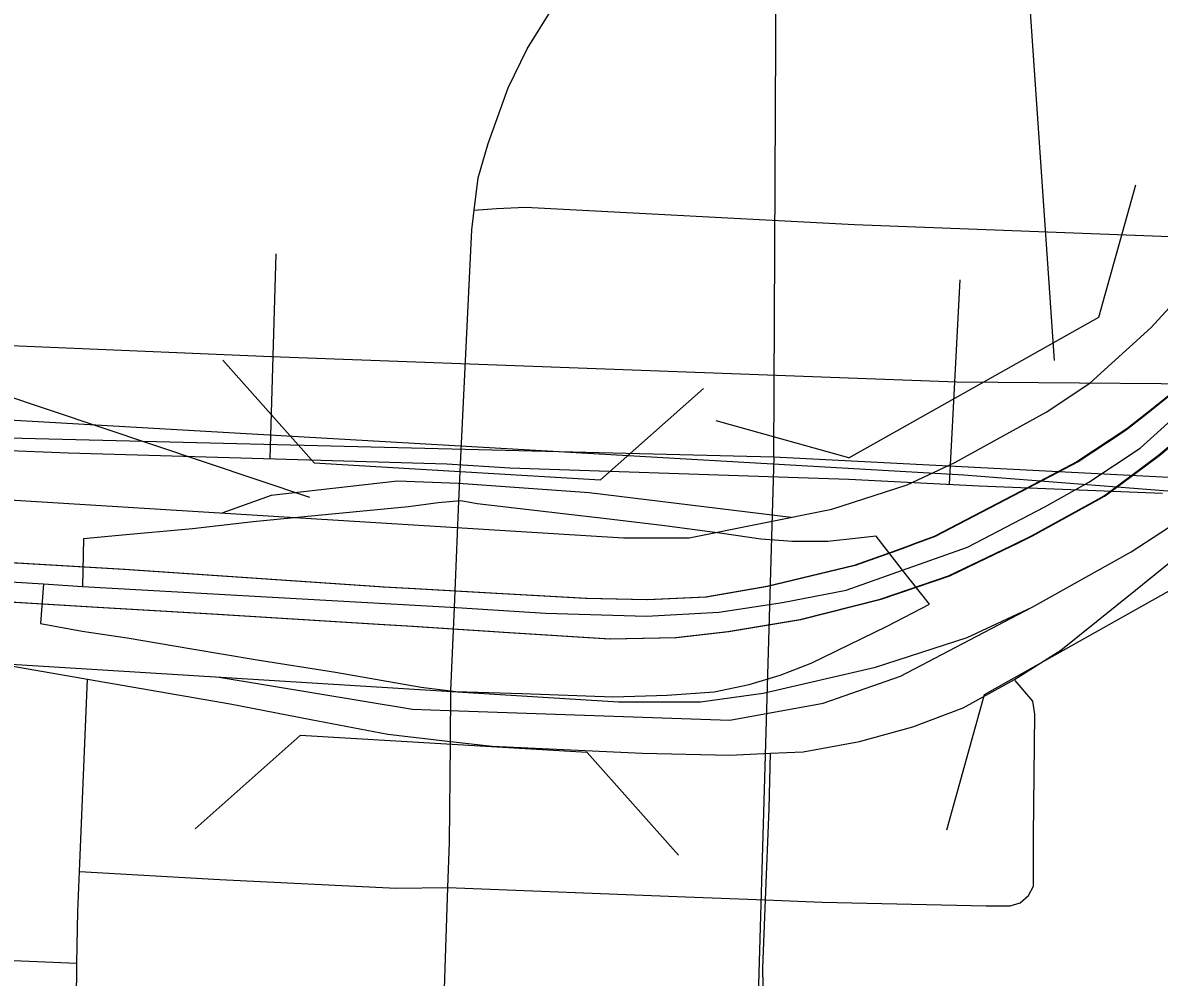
# Model space of a CAD drawing. Extents: x -132.8 to -73.3, y -60 to -26.
# Drawn here: x -124.1 to -123.6836, y -48.4282 to -48.0785 of the extents above; entities that cross this region are included whole.
import ezdxf

# ---------------------------------------------------------------- set-up
doc = ezdxf.new("R2010")
doc.units = 0
for name, color, linetype in [('tdCoCityStreetMajor', 7, 'Continuous'), ('tdCoCityStreetMinor', 7, 'Continuous'), ('tdCoDivCarto', 7, 'Continuous'), ('tdCoInt', 7, 'Continuous'), ('tdCoIntCL', 7, 'Continuous'), ('tdCoIntRamp', 7, 'Continuous'), ('tdCoIntRte', 7, 'Continuous'), ('tdCoPrimary', 7, 'Continuous'), ('tdCoRRCL', 7, 'Continuous'), ('tdCoSectLine', 7, 'Continuous'), ('tdCoStrucDivPri', 7, 'Continuous'), ('tdCoStrucPriMaintName', 7, 'Continuous')]:
    doc.layers.add(name, color=color, linetype=linetype)

msp = doc.modelspace()

# ---------------------------------------------------------------- linework, layer by layer
at = {"layer": 'tdCoCityStreetMajor'}
for points in [[(-123.94325, -48.34184), (-123.94307, -48.32315), (-123.94182, -48.2927), (-123.94034, -48.25659), (-123.93955, -48.24021), (-123.93537, -48.15435), (-123.93454, -48.14719), (-123.93315, -48.13537), (-123.92945, -48.12279), (-123.92206, -48.10232), (-123.91515, -48.08802), (-123.90652, -48.07421), (-123.89394, -48.05941), (-123.88038, -48.04733), (-123.86336, -48.035), (-123.83131, -48.01403), (-123.75042, -47.96101), (-123.69173, -47.91835), (-123.67298, -47.90183)], [(-123.94325, -48.34184), (-123.928, -48.34361), (-123.87301, -48.34607), (-123.84095, -48.34681), (-123.826, -48.34613), (-123.81407, -48.34558), (-123.79336, -48.34188), (-123.77387, -48.33646), (-123.75538, -48.32955), (-123.73664, -48.31919), (-123.71962, -48.30834), (-123.69225, -48.2864), (-123.66141, -48.26132)], [(-123.95651, -48.76924), (-123.95406, -48.70515), (-123.95348, -48.69001), (-123.95208, -48.64283), (-123.94879, -48.53219), (-123.9463, -48.45837), (-123.94417, -48.39532), (-123.94362, -48.3788), (-123.94326, -48.34273), (-123.94325, -48.34184)]]:
    msp.add_lwpolyline(points, dxfattribs=at)
at = {"layer": 'tdCoCityStreetMinor'}
for p, q in [((-124.07917, -48.38945), (-124.07619, -48.31899)), ((-124.32773, -48.41275), (-124.08009, -48.423)), ((-124.08058, -48.45373), (-124.08009, -48.423))]:
    msp.add_line(p, q, dxfattribs=at)
for points in [[(-123.93454, -48.14719), (-123.92641, -48.14654), (-123.91581, -48.14605), (-123.79522, -48.15246), (-123.67635, -48.1569)], [(-124.32773, -48.41275), (-124.32553, -48.30859), (-124.32495, -48.30058), (-124.32397, -48.29785), (-124.32274, -48.29592), (-124.32249, -48.29553), (-124.32032, -48.2942), (-124.3166, -48.2935), (-124.28785, -48.29518), (-124.20889, -48.29823), (-124.19039, -48.29947), (-124.13466, -48.30884), (-124.07619, -48.31899)], [(-124.07619, -48.31899), (-124.02393, -48.32807), (-123.99444, -48.33374), (-123.96623, -48.33917), (-123.94325, -48.34184)], [(-123.82781, -48.39989), (-123.8071, -48.40073), (-123.74693, -48.40208), (-123.73817, -48.40208), (-123.73458, -48.40096), (-123.73144, -48.39826), (-123.72964, -48.39489), (-123.72964, -48.37626), (-123.72919, -48.3318), (-123.72987, -48.32709), (-123.73639, -48.31948)], [(-123.82781, -48.39989), (-123.82654, -48.36635), (-123.826, -48.34613)], [(-124.08009, -48.423), (-124.07979, -48.40415), (-124.07917, -48.38945)], [(-124.07917, -48.38945), (-124.02781, -48.39242), (-123.96314, -48.39557), (-123.94417, -48.39532), (-123.85717, -48.39871), (-123.82781, -48.39989)], [(-123.8271, -48.46248), (-123.82752, -48.4613), (-123.82826, -48.45168), (-123.82876, -48.4248), (-123.82781, -48.39989)]]:
    msp.add_lwpolyline(points, dxfattribs=at)
at = {"layer": 'tdCoDivCarto'}
for p, q in [((-123.67437, -48.21081), (-123.68778, -48.22152)), ((-123.68778, -48.22152), (-123.69508, -48.22734)), ((-123.69508, -48.22734), (-123.69751, -48.22895)), ((-123.69751, -48.22895), (-123.71333, -48.23942)), ((-123.71333, -48.23942), (-123.73404, -48.25026)), ((-123.70241, -48.25109), (-123.68341, -48.23695)), ((-123.73404, -48.25026), (-123.76561, -48.26679)), ((-123.70557, -48.25307), (-123.70363, -48.252)), ((-123.70363, -48.252), (-123.70241, -48.25109)), ((-123.73002, -48.26655), (-123.70557, -48.25307)), ((-123.77301, -48.26947), (-123.77523, -48.27027)), ((-123.76561, -48.26679), (-123.77301, -48.26947)), ((-123.73748, -48.27013), (-123.73592, -48.26938)), ((-123.73592, -48.26938), (-123.73002, -48.26655)), ((-124.09156, -48.27715), (-124.15796, -48.2732)), ((-123.78438, -48.27357), (-123.79496, -48.2774)), ((-123.77987, -48.27195), (-123.78438, -48.27357)), ((-123.77523, -48.27027), (-123.77987, -48.27195)), ((-123.77523, -48.27027), (-123.77987, -48.27195)), ((-123.77523, -48.27027), (-123.77523, -48.27027)), ((-123.76035, -48.2811), (-123.73748, -48.27013)), ((-124.06253, -48.27888), (-124.09156, -48.27715)), ((-123.79496, -48.2774), (-123.82702, -48.28504)), ((-123.96916, -48.28518), (-124.06253, -48.27888)), ((-123.7855, -48.28973), (-123.76035, -48.2811)), ((-123.96758, -48.28529), (-123.96916, -48.28518)), ((-123.95603, -48.28594), (-123.96758, -48.28529)), ((-123.92622, -48.28762), (-123.95603, -48.28594)), ((-123.92622, -48.28762), (-123.95603, -48.28594)), ((-123.82702, -48.28504), (-123.84946, -48.28899)), ((-124.17026, -48.28667), (-124.09242, -48.29145)), ((-124.17026, -48.28667), (-124.09242, -48.29145)), ((-123.92176, -48.28788), (-123.92622, -48.28762)), ((-123.89335, -48.28948), (-123.92176, -48.28788)), ((-123.87091, -48.28997), (-123.89335, -48.28948)), ((-123.84946, -48.28899), (-123.87091, -48.28997)), ((-123.81485, -48.29713), (-123.7855, -48.28973)), ((-124.09242, -48.29145), (-124.07231, -48.29269)), ((-124.07231, -48.29269), (-124.02841, -48.29515)), ((-124.02841, -48.29515), (-123.9694, -48.29886)), ((-123.84124, -48.30156), (-123.81485, -48.29713)), ((-123.9694, -48.29886), (-123.95686, -48.29965)), ((-123.95686, -48.29965), (-123.9421, -48.30058)), ((-123.9421, -48.30058), (-123.92706, -48.30155)), ((-123.92706, -48.30155), (-123.92354, -48.30177)), ((-123.92354, -48.30177), (-123.88464, -48.30428)), ((-123.86047, -48.30378), (-123.84124, -48.30156)), ((-123.88464, -48.30428), (-123.86047, -48.30378))]:
    msp.add_line(p, q, dxfattribs=at)
for points in [[(-123.64736, -48.18244), (-123.66006, -48.19676), (-123.67437, -48.21081), (-123.68778, -48.22152), (-123.69508, -48.22734), (-123.69751, -48.22895)], [(-123.64736, -48.18244), (-123.66006, -48.19676), (-123.67437, -48.21081), (-123.68778, -48.22152), (-123.69508, -48.22734), (-123.69751, -48.22895)], [(-123.64736, -48.18244), (-123.66006, -48.19676), (-123.67437, -48.21081), (-123.68778, -48.22152), (-123.69508, -48.22734), (-123.69751, -48.22895)], [(-123.69751, -48.22895), (-123.71333, -48.23942), (-123.73404, -48.25026), (-123.76561, -48.26679), (-123.77301, -48.26947), (-123.77523, -48.27027)], [(-123.69751, -48.22895), (-123.71333, -48.23942), (-123.73404, -48.25026), (-123.76561, -48.26679), (-123.77301, -48.26947), (-123.77523, -48.27027)], [(-123.69751, -48.22895), (-123.71333, -48.23942), (-123.73404, -48.25026), (-123.76561, -48.26679), (-123.77301, -48.26947), (-123.77523, -48.27027)], [(-123.70557, -48.25307), (-123.70363, -48.252), (-123.70241, -48.25109), (-123.68341, -48.23695), (-123.67572, -48.23044)], [(-123.70557, -48.25307), (-123.70363, -48.252), (-123.70241, -48.25109), (-123.68341, -48.23695), (-123.67572, -48.23044)], [(-123.70557, -48.25307), (-123.70363, -48.252), (-123.70241, -48.25109), (-123.68341, -48.23695), (-123.67572, -48.23044)], [(-123.73748, -48.27013), (-123.73592, -48.26938), (-123.73002, -48.26655), (-123.70557, -48.25307)], [(-123.73748, -48.27013), (-123.73592, -48.26938), (-123.73002, -48.26655), (-123.70557, -48.25307)], [(-123.73748, -48.27013), (-123.73592, -48.26938), (-123.73002, -48.26655), (-123.70557, -48.25307)], [(-124.09156, -48.27715), (-124.15796, -48.2732), (-124.2193, -48.26917)], [(-124.09156, -48.27715), (-124.15796, -48.2732), (-124.2193, -48.26917)], [(-124.09156, -48.27715), (-124.15796, -48.2732), (-124.2193, -48.26917)], [(-123.92706, -48.30155), (-123.92354, -48.30177), (-123.88464, -48.30428), (-123.86047, -48.30378), (-123.84124, -48.30156), (-123.81485, -48.29713), (-123.7855, -48.28973), (-123.76035, -48.2811), (-123.73748, -48.27013)], [(-123.92706, -48.30155), (-123.92354, -48.30177), (-123.88464, -48.30428), (-123.86047, -48.30378), (-123.84124, -48.30156), (-123.81485, -48.29713), (-123.7855, -48.28973), (-123.76035, -48.2811), (-123.73748, -48.27013)], [(-123.92706, -48.30155), (-123.92354, -48.30177), (-123.88464, -48.30428), (-123.86047, -48.30378), (-123.84124, -48.30156), (-123.81485, -48.29713), (-123.7855, -48.28973), (-123.76035, -48.2811), (-123.73748, -48.27013)], [(-123.77987, -48.27195), (-123.79496, -48.2774), (-123.82702, -48.28504), (-123.84946, -48.28899), (-123.87091, -48.28997), (-123.89335, -48.28948), (-123.92176, -48.28788), (-123.92622, -48.28762)], [(-123.77987, -48.27195), (-123.79496, -48.2774), (-123.82702, -48.28504), (-123.84946, -48.28899), (-123.87091, -48.28997), (-123.89335, -48.28948), (-123.92176, -48.28788), (-123.92622, -48.28762)], [(-123.77987, -48.27195), (-123.79496, -48.2774), (-123.82702, -48.28504), (-123.84946, -48.28899), (-123.87091, -48.28997), (-123.89335, -48.28948), (-123.92176, -48.28788), (-123.92622, -48.28762)], [(-123.77523, -48.27027), (-123.77987, -48.27195)], [(-123.77523, -48.27027), (-123.77987, -48.27195)], [(-123.95603, -48.28594), (-123.96758, -48.28529), (-123.96916, -48.28518), (-124.06253, -48.27888), (-124.09156, -48.27715)], [(-123.95603, -48.28594), (-123.96758, -48.28529), (-123.96916, -48.28518), (-124.06253, -48.27888), (-124.09156, -48.27715)], [(-123.95603, -48.28594), (-123.96758, -48.28529), (-123.96916, -48.28518), (-124.06253, -48.27888), (-124.09156, -48.27715)], [(-123.92622, -48.28762), (-123.95603, -48.28594)], [(-123.92622, -48.28762), (-123.95603, -48.28594)], [(-124.17026, -48.28667), (-124.09242, -48.29145)], [(-124.17026, -48.28667), (-124.09242, -48.29145)], [(-124.09242, -48.29145), (-124.07231, -48.29269), (-124.02841, -48.29515), (-123.9694, -48.29886), (-123.95686, -48.29965)], [(-124.09242, -48.29145), (-124.07231, -48.29269), (-124.02841, -48.29515), (-123.9694, -48.29886), (-123.95686, -48.29965)], [(-124.09242, -48.29145), (-124.07231, -48.29269), (-124.02841, -48.29515), (-123.9694, -48.29886), (-123.95686, -48.29965)], [(-123.95686, -48.29965), (-123.9421, -48.30058), (-123.92706, -48.30155)], [(-123.95686, -48.29965), (-123.9421, -48.30058), (-123.92706, -48.30155)], [(-123.95686, -48.29965), (-123.9421, -48.30058), (-123.92706, -48.30155)]]:
    msp.add_lwpolyline(points, dxfattribs=at)
at = {"layer": 'tdCoInt'}
for points in [[(-124.98968, -48.47501), (-124.8157, -48.40227), (-124.57302, -48.29502), (-124.5148, -48.27162), (-124.45776, -48.25532), (-124.40566, -48.24596), (-124.35315, -48.24192), (-124.30802, -48.24076), (-123.87989, -48.26728), (-123.85575, -48.26728), (-123.80356, -48.25675), (-123.77596, -48.24776), (-123.75851, -48.23963), (-123.72504, -48.22114), (-123.70902, -48.2106), (-123.68648, -48.19021), (-123.65443, -48.15517)], [(-124.79166, -48.45724), (-124.5497, -48.35031), (-124.49532, -48.32845), (-124.44418, -48.31384), (-124.39803, -48.30555), (-124.35008, -48.30186), (-124.3091, -48.30081), (-123.88166, -48.32728), (-123.8517, -48.32728), (-123.82863, -48.32415), (-123.78747, -48.31461), (-123.75394, -48.30369), (-123.73016, -48.29262), (-123.6938, -48.27242), (-123.67218, -48.25818)]]:
    msp.add_lwpolyline(points, dxfattribs=at)
at = {"layer": 'tdCoIntCL'}
for points in [[(-123.77769, -48.27904), (-123.75378, -48.27063), (-123.7255, -48.25582), (-123.70942, -48.24678), (-123.6906, -48.23439), (-123.6653, -48.2115), (-123.64276, -48.18686), (-123.63141, -48.17445), (-123.59079, -48.1214), (-123.51553, -48.0231), (-123.37442, -47.83785), (-123.27274, -47.70779), (-123.25304, -47.67886), (-123.22229, -47.63369), (-123.18287, -47.56589)], [(-123.77769, -48.27904), (-123.78732, -48.26663), (-123.79392, -48.26741), (-123.80504, -48.26854), (-123.81798, -48.26863), (-123.82954, -48.26767), (-123.8437, -48.26559), (-123.86472, -48.26281), (-123.88714, -48.2602), (-123.90199, -48.25846), (-123.93353, -48.25482), (-123.9395, -48.2537), (-123.94778, -48.25438), (-123.95861, -48.2559), (-123.98797, -48.25864), (-124.01548, -48.26139), (-124.03773, -48.2639), (-124.06474, -48.2664), (-124.07775, -48.26765), (-124.07803, -48.28502)], [(-124.90051, -48.47129), (-124.80368, -48.42975), (-124.64905, -48.36142), (-124.56136, -48.32267), (-124.50506, -48.30004), (-124.45097, -48.28458), (-124.40184, -48.27575), (-124.35161, -48.27189), (-124.30856, -48.27078), (-124.22014, -48.27624), (-124.17019, -48.27933), (-124.09235, -48.28413)], [(-124.09235, -48.28413), (-124.0935, -48.29866), (-124.07825, -48.30141), (-124.06174, -48.30391), (-124.03798, -48.30791), (-124.01476, -48.31181), (-123.9854, -48.3165), (-123.95403, -48.32197), (-123.94127, -48.32349), (-123.91693, -48.32421), (-123.88364, -48.32544), (-123.86386, -48.32484), (-123.84665, -48.32371), (-123.83382, -48.321), (-123.82248, -48.31755), (-123.81113, -48.31311), (-123.78327, -48.29955), (-123.76777, -48.29148), (-123.77769, -48.27904)], [(-124.07803, -48.28502), (-123.9411, -48.29275), (-123.9084, -48.29487), (-123.87148, -48.29593), (-123.84498, -48.29452), (-123.82165, -48.29098), (-123.79826, -48.28635), (-123.77769, -48.27904)], [(-124.09235, -48.28413), (-124.07803, -48.28502)]]:
    msp.add_lwpolyline(points, dxfattribs=at)
at = {"layer": 'tdCoIntRamp'}
for points in [[(-123.94034, -48.24732), (-123.9627, -48.24646), (-124.00894, -48.2517), (-124.02707, -48.25816)], [(-123.81848, -48.25975), (-123.89241, -48.25077), (-123.94034, -48.24732)], [(-123.94375, -48.33053), (-123.84094, -48.334), (-123.80672, -48.32784), (-123.77836, -48.31797), (-123.73016, -48.29262)], [(-124.02877, -48.31817), (-123.95715, -48.33), (-123.94375, -48.33053)]]:
    msp.add_lwpolyline(points, dxfattribs=at)
at = {"layer": 'tdCoIntRte'}
for points in [[(-123.679, -48.21421), (-123.68816, -48.22152), (-123.69546, -48.22734), (-123.71371, -48.23942), (-123.73442, -48.25026), (-123.76599, -48.26679), (-123.77339, -48.26947), (-123.7756, -48.27027), (-123.78025, -48.27195), (-123.79534, -48.2774), (-123.8274, -48.28504), (-123.84984, -48.28899), (-123.87129, -48.28997), (-123.89373, -48.28948), (-123.92213, -48.28788), (-123.92659, -48.28762), (-123.95641, -48.28594), (-123.96796, -48.28529), (-123.96954, -48.28518), (-124.0629, -48.27888), (-124.09194, -48.27715), (-124.15834, -48.2732)], [(-123.679, -48.21421), (-123.68816, -48.22152), (-123.69546, -48.22734), (-123.71371, -48.23942), (-123.73442, -48.25026), (-123.76599, -48.26679), (-123.77339, -48.26947), (-123.7756, -48.27027), (-123.78025, -48.27195), (-123.79534, -48.2774), (-123.8274, -48.28504), (-123.84984, -48.28899), (-123.87129, -48.28997), (-123.89373, -48.28948), (-123.92213, -48.28788), (-123.92659, -48.28762), (-123.95641, -48.28594), (-123.96796, -48.28529), (-123.96954, -48.28518), (-124.0629, -48.27888), (-124.09194, -48.27715), (-124.15834, -48.2732)], [(-124.17064, -48.28667), (-124.0928, -48.29145), (-124.07269, -48.29269), (-124.02879, -48.29515), (-123.96978, -48.29886), (-123.95724, -48.29965), (-123.94248, -48.30058), (-123.92744, -48.30155), (-123.92392, -48.30177), (-123.88502, -48.30428), (-123.86085, -48.30378), (-123.84162, -48.30156), (-123.81523, -48.29713), (-123.78588, -48.28973), (-123.76073, -48.2811), (-123.73786, -48.27013), (-123.7363, -48.26938), (-123.7304, -48.26655), (-123.70595, -48.25307), (-123.70401, -48.252), (-123.70278, -48.25109), (-123.68379, -48.23695), (-123.6761, -48.23044)], [(-124.17064, -48.28667), (-124.0928, -48.29145), (-124.07269, -48.29269), (-124.02879, -48.29515), (-123.96978, -48.29886), (-123.95724, -48.29965), (-123.94248, -48.30058), (-123.92744, -48.30155), (-123.92392, -48.30177), (-123.88502, -48.30428), (-123.86085, -48.30378), (-123.84162, -48.30156), (-123.81523, -48.29713), (-123.78588, -48.28973), (-123.76073, -48.2811), (-123.73786, -48.27013), (-123.7363, -48.26938), (-123.7304, -48.26655), (-123.70595, -48.25307), (-123.70401, -48.252), (-123.70278, -48.25109), (-123.68379, -48.23695), (-123.6761, -48.23044)]]:
    msp.add_lwpolyline(points, dxfattribs=at)
at = {"layer": 'tdCoPrimary'}
for p, q in [((-123.77523, -48.27027), (-123.77987, -48.27195)), ((-123.77523, -48.27027), (-123.77987, -48.27195)), ((-123.92622, -48.28762), (-123.95603, -48.28594)), ((-123.92622, -48.28762), (-123.95603, -48.28594)), ((-124.17026, -48.28667), (-124.09242, -48.29145)), ((-124.17026, -48.28667), (-124.09242, -48.29145))]:
    msp.add_line(p, q, dxfattribs=at)
for points in [[(-123.64736, -48.18244), (-123.66006, -48.19676), (-123.67437, -48.21081), (-123.68778, -48.22152), (-123.69508, -48.22734), (-123.69751, -48.22895)], [(-123.64736, -48.18244), (-123.66006, -48.19676), (-123.67437, -48.21081), (-123.68778, -48.22152), (-123.69508, -48.22734), (-123.69751, -48.22895)], [(-123.67437, -48.21081), (-123.68778, -48.22152), (-123.69508, -48.22734), (-123.69751, -48.22895), (-123.71333, -48.23942), (-123.73404, -48.25026), (-123.76561, -48.26679), (-123.77301, -48.26947), (-123.77523, -48.27027), (-123.77987, -48.27195), (-123.78438, -48.27357), (-123.79496, -48.2774), (-123.82702, -48.28504), (-123.84946, -48.28899), (-123.87091, -48.28997), (-123.89335, -48.28948), (-123.92176, -48.28788), (-123.92622, -48.28762), (-123.95603, -48.28594), (-123.96758, -48.28529), (-123.96916, -48.28518), (-124.06253, -48.27888), (-124.09156, -48.27715), (-124.15796, -48.2732)], [(-123.69751, -48.22895), (-123.71333, -48.23942), (-123.73404, -48.25026), (-123.76561, -48.26679), (-123.77301, -48.26947), (-123.77523, -48.27027)], [(-123.69751, -48.22895), (-123.71333, -48.23942), (-123.73404, -48.25026), (-123.76561, -48.26679), (-123.77301, -48.26947), (-123.77523, -48.27027)], [(-123.70557, -48.25307), (-123.70363, -48.252), (-123.70241, -48.25109), (-123.68341, -48.23695), (-123.67572, -48.23044)], [(-123.70557, -48.25307), (-123.70363, -48.252), (-123.70241, -48.25109), (-123.68341, -48.23695), (-123.67572, -48.23044)], [(-124.17026, -48.28667), (-124.09242, -48.29145), (-124.07231, -48.29269), (-124.02841, -48.29515), (-123.9694, -48.29886), (-123.95686, -48.29965), (-123.9421, -48.30058), (-123.92706, -48.30155), (-123.92354, -48.30177), (-123.88464, -48.30428), (-123.86047, -48.30378), (-123.84124, -48.30156), (-123.81485, -48.29713), (-123.7855, -48.28973), (-123.76035, -48.2811), (-123.73748, -48.27013), (-123.73592, -48.26938), (-123.73002, -48.26655), (-123.70557, -48.25307), (-123.70363, -48.252), (-123.70241, -48.25109), (-123.68341, -48.23695)], [(-123.73748, -48.27013), (-123.73592, -48.26938), (-123.73002, -48.26655), (-123.70557, -48.25307)], [(-123.73748, -48.27013), (-123.73592, -48.26938), (-123.73002, -48.26655), (-123.70557, -48.25307)], [(-124.09156, -48.27715), (-124.15796, -48.2732), (-124.2193, -48.26917)], [(-124.09156, -48.27715), (-124.15796, -48.2732), (-124.2193, -48.26917)], [(-123.92706, -48.30155), (-123.92354, -48.30177), (-123.88464, -48.30428), (-123.86047, -48.30378), (-123.84124, -48.30156), (-123.81485, -48.29713), (-123.7855, -48.28973), (-123.76035, -48.2811), (-123.73748, -48.27013)], [(-123.92706, -48.30155), (-123.92354, -48.30177), (-123.88464, -48.30428), (-123.86047, -48.30378), (-123.84124, -48.30156), (-123.81485, -48.29713), (-123.7855, -48.28973), (-123.76035, -48.2811), (-123.73748, -48.27013)], [(-123.77987, -48.27195), (-123.79496, -48.2774), (-123.82702, -48.28504), (-123.84946, -48.28899), (-123.87091, -48.28997), (-123.89335, -48.28948), (-123.92176, -48.28788), (-123.92622, -48.28762)], [(-123.77987, -48.27195), (-123.79496, -48.2774), (-123.82702, -48.28504), (-123.84946, -48.28899), (-123.87091, -48.28997), (-123.89335, -48.28948), (-123.92176, -48.28788), (-123.92622, -48.28762)], [(-123.95603, -48.28594), (-123.96758, -48.28529), (-123.96916, -48.28518), (-124.06253, -48.27888), (-124.09156, -48.27715)], [(-123.95603, -48.28594), (-123.96758, -48.28529), (-123.96916, -48.28518), (-124.06253, -48.27888), (-124.09156, -48.27715)], [(-124.09242, -48.29145), (-124.07231, -48.29269), (-124.02841, -48.29515), (-123.9694, -48.29886), (-123.95686, -48.29965)], [(-124.09242, -48.29145), (-124.07231, -48.29269), (-124.02841, -48.29515), (-123.9694, -48.29886), (-123.95686, -48.29965)], [(-123.95686, -48.29965), (-123.9421, -48.30058), (-123.92706, -48.30155)], [(-123.95686, -48.29965), (-123.9421, -48.30058), (-123.92706, -48.30155)]]:
    msp.add_lwpolyline(points, dxfattribs=at)
at = {"layer": 'tdCoRRCL'}
for p, q in [((-124.00727, -48.1632), (-124.00941, -48.23817)), ((-123.75661, -48.17268), (-123.76053, -48.24758)), ((-123.75515, -48.24433), (-124.2563, -48.21541)), ((-123.6638, -48.25146), (-123.75515, -48.24433))]:
    msp.add_line(p, q, dxfattribs=at)
for points in [[(-123.68238, -48.25101), (-123.74955, -48.24835), (-123.79726, -48.24586), (-123.81948, -48.24511), (-123.92145, -48.2417), (-123.94455, -48.2402), (-124.04946, -48.23721), (-124.08337, -48.23621), (-124.1906, -48.23189), (-124.2172, -48.23123), (-124.24928, -48.22923), (-124.26026, -48.22707), (-124.26757, -48.22474), (-124.27655, -48.22308), (-124.28736, -48.21809), (-124.297, -48.21477), (-124.31129, -48.20629), (-124.3241, -48.19698), (-124.33407, -48.18634), (-124.34172, -48.17686), (-124.34622, -48.17153), (-124.38029, -48.12468), (-124.38729, -48.11531), (-124.41255, -48.08148)], [(-123.51817, -48.21215), (-123.75778, -48.21019), (-124.00883, -48.2009), (-124.25184, -48.1906), (-124.27763, -48.18447), (-124.29808, -48.17616), (-124.31238, -48.16768), (-124.3619, -48.14008), (-124.38029, -48.12468), (-124.38729, -48.11531), (-124.41255, -48.08148)]]:
    msp.add_lwpolyline(points, dxfattribs=at)
at = {"layer": 'tdCoSectLine'}
for points in [[(-123.82475, -48.23752), (-123.82227, -47.70519)], [(-124.77408, -48.21398), (-123.82475, -48.23752)], [(-123.82475, -48.23752), (-123.85393, -49.24233)], [(-123.82475, -48.23752), (-122.82384, -48.28913)]]:
    msp.add_lwpolyline(points, dxfattribs=at)
at = {"layer": 'tdCoStrucDivPri'}
for p, q in [((-123.70571, -48.18644), (-123.69211, -48.1379)), ((-123.79735, -48.23797), (-123.70571, -48.18644)), ((-123.99321, -48.23979), (-124.02667, -48.20211)), ((-123.88825, -48.24598), (-123.85057, -48.21249)), ((-123.79735, -48.23797), (-123.84588, -48.22436)), ((-123.99321, -48.23979), (-123.88825, -48.24598)), ((-123.65587, -48.27316), (-123.7477, -48.32479)), ((-123.7477, -48.32479), (-123.76156, -48.37432)), ((-123.99836, -48.33967), (-124.03679, -48.37385)), ((-123.89319, -48.34587), (-123.99836, -48.33967)), ((-123.89319, -48.34587), (-123.8597, -48.38355))]:
    msp.add_line(p, q, dxfattribs=at)
at = {"layer": 'tdCoStrucPriMaintName'}
for p, q in [((-123.73651, -47.99304), (-123.72212, -48.20231)), ((-123.73651, -47.99304), (-123.72212, -48.20231)), ((-123.73651, -47.99304), (-123.72212, -48.20231)), ((-124.59091, -48.0524), (-123.9949, -48.25235)), ((-124.59091, -48.0524), (-123.9949, -48.25235)), ((-124.59091, -48.0524), (-123.9949, -48.25235))]:
    msp.add_line(p, q, dxfattribs=at)

doc.saveas('drawing.dxf')
